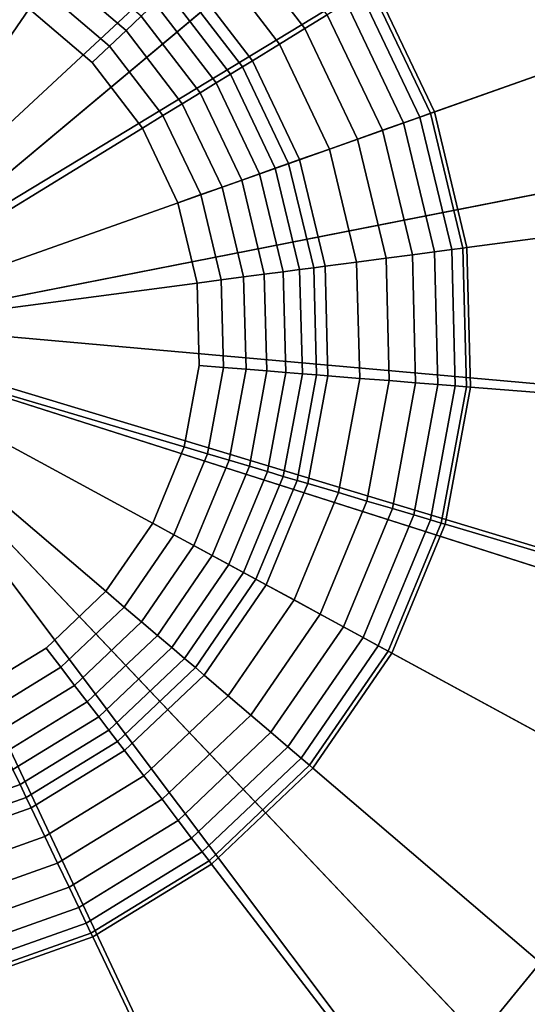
# Model space of a CAD drawing. Extents: x -43.1 to 43.1, y -41.3 to 41.3.
# Tile 517 of 656: x 41.794 to 42.109, y -8.053 to -7.442. Entities that reach past the tile are written whole.
import ezdxf

# ---------------------------------------------------------------- set-up
doc = ezdxf.new("R2010")
doc.units = 0
doc.layers.add('LAMP', color=7, linetype='CONTINUOUS')
doc.layers.add('LAMP_SUPPORT', color=18, linetype='CONTINUOUS')

msp = doc.modelspace()

# ---------------------------------------------------------------- linework, layer by layer
at = {"layer": 'LAMP'}
for points in [[(41.7565, -6.8868, 31.956), (41.5666, -6.8878, 31.956), (41.6655, -7.6388, 31.956), (41.9406, -6.9331, 31.956)], [(42.1074, -7.0237, 31.956), (41.9406, -6.9331, 31.956), (41.6655, -7.6388, 31.956), (42.2465, -7.1529, 31.956)], [(41.7376, -7.0429, 35.0862), (41.8835, -7.0796, 35.0862), (41.6655, -7.6388, 35.0862), (41.5871, -7.0437, 35.0862)], [(42.0157, -7.1514, 35.0862), (42.1259, -7.2538, 35.0862), (41.6655, -7.6388, 35.0862), (41.8835, -7.0796, 35.0862)], [(42.3491, -7.3127, 31.956), (42.2465, -7.1529, 31.956), (41.6655, -7.6388, 31.956), (42.4087, -7.493, 31.956)], [(42.2072, -7.3804, 35.0862), (42.2544, -7.5232, 35.0862), (41.6655, -7.6388, 35.0862), (42.1259, -7.2538, 35.0862)], [(42.4216, -7.6824, 31.956), (42.4087, -7.493, 31.956), (41.6655, -7.6388, 31.956), (42.387, -7.8691, 31.956)], [(42.2647, -7.6733, 35.0862), (42.2372, -7.8213, 35.0862), (41.6655, -7.6388, 35.0862), (42.2544, -7.5232, 35.0862)], [(41.6694, -8.3962, 31.956), (41.8577, -8.3714, 31.956), (41.6655, -7.6388, 31.956), (41.4809, -8.3734, 31.956)], [(41.6686, -8.239, 35.0862), (41.5192, -8.2209, 35.0862), (41.6655, -7.6388, 35.0862), (41.8178, -8.2193, 35.0862)], [(41.9574, -8.1632, 35.0862), (41.8178, -8.2193, 35.0862), (41.6655, -7.6388, 35.0862), (42.0786, -8.0741, 35.0862)], [(42.0338, -8.3006, 31.956), (42.1868, -8.1882, 31.956), (41.6655, -7.6388, 31.956), (41.8577, -8.3714, 31.956)], [(42.1739, -7.9577, 35.0862), (42.0786, -8.0741, 35.0862), (41.6655, -7.6388, 35.0862), (42.2372, -7.8213, 35.0862)], [(42.3071, -8.0413, 31.956), (42.387, -7.8691, 31.956), (41.6655, -7.6388, 31.956), (42.1868, -8.1882, 31.956)], [(42.2629, -8.0136, 35.0649), (42.151, -8.1504, 35.0649), (42.0786, -8.0741, 35.0862), (42.1739, -7.9577, 35.0862)]]:
    msp.add_3dface(points, dxfattribs=at)
at = {"layer": 'LAMP_SUPPORT'}
for points in [[(41.6552, -7.6147, 31.3898), (41.4375, -6.7082, 31.3898), (41.6357, -6.6821, 31.3898), (41.835, -6.6978, 31.3898)], [(41.6699, -7.6158, 31.3898), (41.6552, -7.6147, 31.3898), (41.835, -6.6978, 31.3898), (42.0266, -6.7546, 31.3898)], [(41.6699, -7.6158, 31.3898), (42.0266, -6.7546, 31.3898), (42.2023, -6.85, 31.3898), (42.3543, -6.9798, 31.3898)], [(41.678, -7.6215, 31.3898), (41.6699, -7.6158, 31.3898), (42.3543, -6.9798, 31.3898), (42.4759, -7.1383, 31.3898)], [(41.6832, -7.6299, 31.3898), (41.678, -7.6215, 31.3898), (42.4759, -7.1383, 31.3898), (42.562, -7.3187, 31.3898)], [(42.3849, -7.3815, 27.6063), (42.3157, -7.2365, 27.6063), (42.0138, -7.4215, 27.6063), (42.0511, -7.4997, 27.6063)], [(41.6832, -7.6299, 31.3898), (42.562, -7.3187, 31.3898), (42.6087, -7.5131, 31.3898), (42.6139, -7.7129, 31.3898)], [(41.9846, -7.4394, 27.3708), (41.9363, -7.3764, 27.3708), (41.9244, -7.3877, 27.2792), (41.9706, -7.448, 27.2792)], [(42.4224, -7.5376, 27.6063), (42.3849, -7.3815, 27.6063), (42.0511, -7.4997, 27.6063), (42.0713, -7.5838, 27.6063)], [(41.9706, -7.448, 27.2792), (41.9244, -7.3877, 27.2792), (41.911, -7.4004, 27.1939), (41.9549, -7.4576, 27.1939)], [(41.7996, -7.4358, 27.0496), (41.7546, -7.4114, 27.0496), (41.7054, -7.3968, 27.0496), (41.6607, -7.6379, 27.0496)], [(41.8691, -7.4402, 27.0662), (41.8234, -7.4012, 27.0662), (41.8161, -7.4119, 27.0573), (41.8597, -7.4491, 27.0573)], [(41.9549, -7.4576, 27.1939), (41.911, -7.4004, 27.1939), (41.8967, -7.414, 27.1249), (41.9381, -7.4679, 27.1249)], [(41.8597, -7.4491, 27.0573), (41.8161, -7.4119, 27.0573), (41.8081, -7.4235, 27.0516), (41.8495, -7.4588, 27.0516)], [(41.9381, -7.4679, 27.1249), (41.8967, -7.414, 27.1249), (41.8915, -7.4189, 27.1077), (41.932, -7.4717, 27.1077)], [(41.932, -7.4717, 27.1077), (41.8915, -7.4189, 27.1077), (41.8851, -7.425, 27.0919), (41.9245, -7.4763, 27.0919)], [(42.0486, -7.5005, 27.5867), (42.0116, -7.4229, 27.5867), (42.0056, -7.4265, 27.5344), (42.042, -7.5029, 27.5344)], [(42.0511, -7.4997, 27.6063), (42.0138, -7.4215, 27.6063), (42.0116, -7.4229, 27.5867), (42.0486, -7.5005, 27.5867)], [(41.8495, -7.4588, 27.0516), (41.8081, -7.4235, 27.0516), (41.7996, -7.4358, 27.0496), (41.8386, -7.4691, 27.0496)], [(41.9245, -7.4763, 27.0919), (41.8851, -7.425, 27.0919), (41.8776, -7.4321, 27.0779), (41.9157, -7.4817, 27.0779)], [(42.042, -7.5029, 27.5344), (42.0056, -7.4265, 27.5344), (41.9965, -7.4321, 27.4592), (42.0319, -7.5065, 27.4592)], [(41.9157, -7.4817, 27.0779), (41.8776, -7.4321, 27.0779), (41.8691, -7.4402, 27.0662), (41.9057, -7.4878, 27.0662)], [(42.0319, -7.5065, 27.4592), (41.9965, -7.4321, 27.4592), (41.9846, -7.4394, 27.3708), (42.0188, -7.5111, 27.3708)], [(41.8698, -7.5098, 27.0496), (41.8386, -7.4691, 27.0496), (41.7996, -7.4358, 27.0496), (41.6607, -7.6379, 27.0496)], [(41.9057, -7.4878, 27.0662), (41.8691, -7.4402, 27.0662), (41.8597, -7.4491, 27.0573), (41.8946, -7.4946, 27.0573)], [(42.0188, -7.5111, 27.3708), (41.9846, -7.4394, 27.3708), (41.9706, -7.448, 27.2792), (42.0033, -7.5166, 27.2792)], [(41.8946, -7.4946, 27.0573), (41.8597, -7.4491, 27.0573), (41.8495, -7.4588, 27.0516), (41.8826, -7.5019, 27.0516)], [(42.0033, -7.5166, 27.2792), (41.9706, -7.448, 27.2792), (41.9549, -7.4576, 27.1939), (41.986, -7.5227, 27.1939)], [(41.8826, -7.5019, 27.0516), (41.8495, -7.4588, 27.0516), (41.8386, -7.4691, 27.0496), (41.8698, -7.5098, 27.0496)], [(41.986, -7.5227, 27.1939), (41.9549, -7.4576, 27.1939), (41.9381, -7.4679, 27.1249), (41.9674, -7.5293, 27.1249)], [(41.9606, -7.5317, 27.1077), (41.932, -7.4717, 27.1077), (41.9245, -7.4763, 27.0919), (41.9523, -7.5346, 27.0919)], [(41.9674, -7.5293, 27.1249), (41.9381, -7.4679, 27.1249), (41.932, -7.4717, 27.1077), (41.9606, -7.5317, 27.1077)], [(41.9523, -7.5346, 27.0919), (41.9245, -7.4763, 27.0919), (41.9157, -7.4817, 27.0779), (41.9426, -7.5381, 27.0779)], [(41.9426, -7.5381, 27.0779), (41.9157, -7.4817, 27.0779), (41.9057, -7.4878, 27.0662), (41.9315, -7.542, 27.0662)], [(41.9315, -7.542, 27.0662), (41.9057, -7.4878, 27.0662), (41.8946, -7.4946, 27.0573), (41.9193, -7.5463, 27.0573)], [(41.9193, -7.5463, 27.0573), (41.8946, -7.4946, 27.0573), (41.8826, -7.5019, 27.0516), (41.906, -7.551, 27.0516)], [(41.906, -7.551, 27.0516), (41.8826, -7.5019, 27.0516), (41.8698, -7.5098, 27.0496), (41.8918, -7.5561, 27.0496)], [(42.0687, -7.5842, 27.5867), (42.0486, -7.5005, 27.5867), (42.042, -7.5029, 27.5344), (42.0618, -7.5851, 27.5344)], [(42.0713, -7.5838, 27.6063), (42.0511, -7.4997, 27.6063), (42.0486, -7.5005, 27.5867), (42.0687, -7.5842, 27.5867)], [(42.0511, -7.5865, 27.4592), (42.0319, -7.5065, 27.4592), (42.0188, -7.5111, 27.3708), (42.0374, -7.5883, 27.3708)], [(42.0618, -7.5851, 27.5344), (42.042, -7.5029, 27.5344), (42.0319, -7.5065, 27.4592), (42.0511, -7.5865, 27.4592)], [(41.9038, -7.6059, 27.0496), (41.8918, -7.5561, 27.0496), (41.8698, -7.5098, 27.0496), (41.6607, -7.6379, 27.0496)], [(42.0374, -7.5883, 27.3708), (42.0188, -7.5111, 27.3708), (42.0033, -7.5166, 27.2792), (42.0211, -7.5905, 27.2792)], [(42.0211, -7.5905, 27.2792), (42.0033, -7.5166, 27.2792), (41.986, -7.5227, 27.1939), (42.0028, -7.5929, 27.1939)], [(42.0028, -7.5929, 27.1939), (41.986, -7.5227, 27.1939), (41.9674, -7.5293, 27.1249), (41.9832, -7.5954, 27.1249)], [(41.9762, -7.5964, 27.1077), (41.9606, -7.5317, 27.1077), (41.9523, -7.5346, 27.0919), (41.9674, -7.5975, 27.0919)], [(41.9832, -7.5954, 27.1249), (41.9674, -7.5293, 27.1249), (41.9606, -7.5317, 27.1077), (41.9762, -7.5964, 27.1077)], [(41.9572, -7.5989, 27.0779), (41.9426, -7.5381, 27.0779), (41.9315, -7.542, 27.0662), (41.9455, -7.6004, 27.0662)], [(41.9674, -7.5975, 27.0919), (41.9523, -7.5346, 27.0919), (41.9426, -7.5381, 27.0779), (41.9572, -7.5989, 27.0779)], [(42.4266, -7.6982, 27.6063), (42.4224, -7.5376, 27.6063), (42.0713, -7.5838, 27.6063), (42.0735, -7.6704, 27.6063)], [(41.9455, -7.6004, 27.0662), (41.9315, -7.542, 27.0662), (41.9193, -7.5463, 27.0573), (41.9326, -7.6021, 27.0573)], [(41.9187, -7.6039, 27.0516), (41.906, -7.551, 27.0516), (41.8918, -7.5561, 27.0496), (41.9038, -7.6059, 27.0496)], [(41.9326, -7.6021, 27.0573), (41.9193, -7.5463, 27.0573), (41.906, -7.551, 27.0516), (41.9187, -7.6039, 27.0516)], [(42.0533, -7.6688, 27.4592), (42.0511, -7.5865, 27.4592), (42.0374, -7.5883, 27.3708), (42.0394, -7.6677, 27.3708)], [(42.064, -7.6696, 27.5344), (42.0618, -7.5851, 27.5344), (42.0511, -7.5865, 27.4592), (42.0533, -7.6688, 27.4592)], [(42.0709, -7.6702, 27.5867), (42.0687, -7.5842, 27.5867), (42.0618, -7.5851, 27.5344), (42.064, -7.6696, 27.5344)], [(42.0735, -7.6704, 27.6063), (42.0713, -7.5838, 27.6063), (42.0687, -7.5842, 27.5867), (42.0709, -7.6702, 27.5867)], [(42.0047, -7.665, 27.1939), (42.0028, -7.5929, 27.1939), (41.9832, -7.5954, 27.1249), (41.985, -7.6634, 27.1249)], [(42.0231, -7.6664, 27.2792), (42.0211, -7.5905, 27.2792), (42.0028, -7.5929, 27.1939), (42.0047, -7.665, 27.1939)], [(42.0394, -7.6677, 27.3708), (42.0374, -7.5883, 27.3708), (42.0211, -7.5905, 27.2792), (42.0231, -7.6664, 27.2792)], [(41.9588, -7.6614, 27.0779), (41.9572, -7.5989, 27.0779), (41.9455, -7.6004, 27.0662), (41.9471, -7.6604, 27.0662)], [(41.9691, -7.6622, 27.0919), (41.9674, -7.5975, 27.0919), (41.9572, -7.5989, 27.0779), (41.9588, -7.6614, 27.0779)], [(41.9779, -7.6629, 27.1077), (41.9762, -7.5964, 27.1077), (41.9674, -7.5975, 27.0919), (41.9691, -7.6622, 27.0919)], [(41.985, -7.6634, 27.1249), (41.9832, -7.5954, 27.1249), (41.9762, -7.5964, 27.1077), (41.9779, -7.6629, 27.1077)], [(41.8958, -7.7075, 27.0496), (41.9051, -7.6571, 27.0496), (41.9038, -7.6059, 27.0496), (41.6607, -7.6379, 27.0496)], [(41.9201, -7.6583, 27.0516), (41.9187, -7.6039, 27.0516), (41.9038, -7.6059, 27.0496), (41.9051, -7.6571, 27.0496)], [(41.9342, -7.6594, 27.0573), (41.9326, -7.6021, 27.0573), (41.9187, -7.6039, 27.0516), (41.9201, -7.6583, 27.0516)], [(41.9471, -7.6604, 27.0662), (41.9455, -7.6004, 27.0662), (41.9326, -7.6021, 27.0573), (41.9342, -7.6594, 27.0573)], [(41.6845, -7.6398, 31.3898), (41.6832, -7.6299, 31.3898), (42.6139, -7.7129, 31.3898), (42.5775, -7.9094, 31.3898)], [(41.7663, -7.8592, 27.0496), (41.81, -7.8324, 27.0496), (41.8472, -7.7971, 27.0496), (41.6607, -7.6379, 27.0496)], [(41.8472, -7.7971, 27.0496), (41.8762, -7.7549, 27.0496), (41.8958, -7.7075, 27.0496), (41.6607, -7.6379, 27.0496)], [(41.6817, -7.6493, 31.3898), (41.6845, -7.6398, 31.3898), (42.5775, -7.9094, 31.3898), (42.501, -8.0941, 31.3898)], [(41.6753, -7.6568, 31.3898), (41.6817, -7.6493, 31.3898), (42.2428, -8.3964, 31.3898), (42.0723, -8.5009, 31.3898)], [(41.6817, -7.6493, 31.3898), (42.501, -8.0941, 31.3898), (42.3878, -8.2588, 31.3898), (42.2428, -8.3964, 31.3898)], [(41.6753, -7.6568, 31.3898), (42.0723, -8.5009, 31.3898), (41.8839, -8.5676, 31.3898), (41.6858, -8.5937, 31.3898)], [(41.9102, -7.7118, 27.0516), (41.9201, -7.6583, 27.0516), (41.9051, -7.6571, 27.0496), (41.8958, -7.7075, 27.0496)], [(41.9237, -7.7158, 27.0573), (41.9342, -7.6594, 27.0573), (41.9201, -7.6583, 27.0516), (41.9102, -7.7118, 27.0516)], [(41.9362, -7.7195, 27.0662), (41.9471, -7.6604, 27.0662), (41.9342, -7.6594, 27.0573), (41.9237, -7.7158, 27.0573)], [(41.9474, -7.7228, 27.0779), (41.9588, -7.6614, 27.0779), (41.9471, -7.6604, 27.0662), (41.9362, -7.7195, 27.0662)], [(41.9573, -7.7258, 27.0919), (41.9691, -7.6622, 27.0919), (41.9588, -7.6614, 27.0779), (41.9474, -7.7228, 27.0779)], [(41.9658, -7.7283, 27.1077), (41.9779, -7.6629, 27.1077), (41.9691, -7.6622, 27.0919), (41.9573, -7.7258, 27.0919)], [(41.9726, -7.7303, 27.1249), (41.985, -7.6634, 27.1249), (41.9779, -7.6629, 27.1077), (41.9658, -7.7283, 27.1077)], [(41.9916, -7.7359, 27.1939), (42.0047, -7.665, 27.1939), (41.985, -7.6634, 27.1249), (41.9726, -7.7303, 27.1249)], [(42.0092, -7.7411, 27.2792), (42.0231, -7.6664, 27.2792), (42.0047, -7.665, 27.1939), (41.9916, -7.7359, 27.1939)], [(42.025, -7.7458, 27.3708), (42.0394, -7.6677, 27.3708), (42.0231, -7.6664, 27.2792), (42.0092, -7.7411, 27.2792)], [(42.0383, -7.7497, 27.4592), (42.0533, -7.6688, 27.4592), (42.0394, -7.6677, 27.3708), (42.025, -7.7458, 27.3708)], [(42.0486, -7.7528, 27.5344), (42.064, -7.6696, 27.5344), (42.0533, -7.6688, 27.4592), (42.0383, -7.7497, 27.4592)], [(42.0552, -7.7548, 27.5867), (42.0709, -7.6702, 27.5867), (42.064, -7.6696, 27.5344), (42.0486, -7.7528, 27.5344)], [(42.0578, -7.7555, 27.6063), (42.0735, -7.6704, 27.6063), (42.0709, -7.6702, 27.5867), (42.0552, -7.7548, 27.5867)], [(42.3973, -7.8561, 27.6063), (42.4266, -7.6982, 27.6063), (42.0735, -7.6704, 27.6063), (42.0578, -7.7555, 27.6063)], [(41.8894, -7.762, 27.0516), (41.9102, -7.7118, 27.0516), (41.8958, -7.7075, 27.0496), (41.8762, -7.7549, 27.0496)], [(41.9018, -7.7688, 27.0573), (41.9237, -7.7158, 27.0573), (41.9102, -7.7118, 27.0516), (41.8894, -7.762, 27.0516)], [(41.9132, -7.775, 27.0662), (41.9362, -7.7195, 27.0662), (41.9237, -7.7158, 27.0573), (41.9018, -7.7688, 27.0573)], [(41.9235, -7.7806, 27.0779), (41.9474, -7.7228, 27.0779), (41.9362, -7.7195, 27.0662), (41.9132, -7.775, 27.0662)], [(41.9326, -7.7855, 27.0919), (41.9573, -7.7258, 27.0919), (41.9474, -7.7228, 27.0779), (41.9235, -7.7806, 27.0779)], [(41.9403, -7.7897, 27.1077), (41.9658, -7.7283, 27.1077), (41.9573, -7.7258, 27.0919), (41.9326, -7.7855, 27.0919)], [(41.9466, -7.7931, 27.1249), (41.9726, -7.7303, 27.1249), (41.9658, -7.7283, 27.1077), (41.9403, -7.7897, 27.1077)], [(41.964, -7.8025, 27.1939), (41.9916, -7.7359, 27.1939), (41.9726, -7.7303, 27.1249), (41.9466, -7.7931, 27.1249)], [(41.9801, -7.8113, 27.2792), (42.0092, -7.7411, 27.2792), (41.9916, -7.7359, 27.1939), (41.964, -7.8025, 27.1939)], [(41.9946, -7.8192, 27.3708), (42.025, -7.7458, 27.3708), (42.0092, -7.7411, 27.2792), (41.9801, -7.8113, 27.2792)], [(42.0068, -7.8258, 27.4592), (42.0383, -7.7497, 27.4592), (42.025, -7.7458, 27.3708), (41.9946, -7.8192, 27.3708)], [(42.0162, -7.8309, 27.5344), (42.0486, -7.7528, 27.5344), (42.0383, -7.7497, 27.4592), (42.0068, -7.8258, 27.4592)], [(42.0223, -7.8342, 27.5867), (42.0552, -7.7548, 27.5867), (42.0486, -7.7528, 27.5344), (42.0162, -7.8309, 27.5344)], [(41.8586, -7.8069, 27.0516), (41.8894, -7.762, 27.0516), (41.8762, -7.7549, 27.0496), (41.8472, -7.7971, 27.0496)], [(42.0246, -7.8355, 27.6063), (42.0578, -7.7555, 27.6063), (42.0552, -7.7548, 27.5867), (42.0223, -7.8342, 27.5867)], [(42.3358, -8.0045, 27.6063), (42.3973, -7.8561, 27.6063), (42.0578, -7.7555, 27.6063), (42.0246, -7.8355, 27.6063)], [(41.8693, -7.816, 27.0573), (41.9018, -7.7688, 27.0573), (41.8894, -7.762, 27.0516), (41.8586, -7.8069, 27.0516)], [(41.8792, -7.8245, 27.0662), (41.9132, -7.775, 27.0662), (41.9018, -7.7688, 27.0573), (41.8693, -7.816, 27.0573)], [(41.8881, -7.8321, 27.0779), (41.9235, -7.7806, 27.0779), (41.9132, -7.775, 27.0662), (41.8792, -7.8245, 27.0662)], [(41.896, -7.8388, 27.0919), (41.9326, -7.7855, 27.0919), (41.9235, -7.7806, 27.0779), (41.8881, -7.8321, 27.0779)], [(41.9027, -7.8445, 27.1077), (41.9403, -7.7897, 27.1077), (41.9326, -7.7855, 27.0919), (41.896, -7.8388, 27.0919)], [(41.9081, -7.8492, 27.1249), (41.9466, -7.7931, 27.1249), (41.9403, -7.7897, 27.1077), (41.9027, -7.8445, 27.1077)], [(41.9231, -7.862, 27.1939), (41.964, -7.8025, 27.1939), (41.9466, -7.7931, 27.1249), (41.9081, -7.8492, 27.1249)], [(41.8191, -7.8443, 27.0516), (41.8586, -7.8069, 27.0516), (41.8472, -7.7971, 27.0496), (41.81, -7.8324, 27.0496)], [(41.8277, -7.8555, 27.0573), (41.8693, -7.816, 27.0573), (41.8586, -7.8069, 27.0516), (41.8191, -7.8443, 27.0516)], [(41.9371, -7.8739, 27.2792), (41.9801, -7.8113, 27.2792), (41.964, -7.8025, 27.1939), (41.9231, -7.862, 27.1939)], [(41.9496, -7.8846, 27.3708), (41.9946, -7.8192, 27.3708), (41.9801, -7.8113, 27.2792), (41.9371, -7.8739, 27.2792)], [(41.8356, -7.8658, 27.0662), (41.8792, -7.8245, 27.0662), (41.8693, -7.816, 27.0573), (41.8277, -7.8555, 27.0573)], [(41.9602, -7.8936, 27.4592), (42.0068, -7.8258, 27.4592), (41.9946, -7.8192, 27.3708), (41.9496, -7.8846, 27.3708)], [(41.8427, -7.8751, 27.0779), (41.8881, -7.8321, 27.0779), (41.8792, -7.8245, 27.0662), (41.8356, -7.8658, 27.0662)], [(41.9683, -7.9006, 27.5344), (42.0162, -7.8309, 27.5344), (42.0068, -7.8258, 27.4592), (41.9602, -7.8936, 27.4592)], [(41.849, -7.8833, 27.0919), (41.896, -7.8388, 27.0919), (41.8881, -7.8321, 27.0779), (41.8427, -7.8751, 27.0779)], [(41.9736, -7.9051, 27.5867), (42.0223, -7.8342, 27.5867), (42.0162, -7.8309, 27.5344), (41.9683, -7.9006, 27.5344)], [(41.7727, -7.8727, 27.0516), (41.8191, -7.8443, 27.0516), (41.81, -7.8324, 27.0496), (41.7663, -7.8592, 27.0496)], [(41.9756, -7.9068, 27.6063), (42.0246, -7.8355, 27.6063), (42.0223, -7.8342, 27.5867), (41.9736, -7.9051, 27.5867)], [(42.2449, -8.1368, 27.6063), (42.3358, -8.0045, 27.6063), (42.0246, -7.8355, 27.6063), (41.9756, -7.9068, 27.6063)], [(41.7788, -7.8854, 27.0573), (41.8277, -7.8555, 27.0573), (41.8191, -7.8443, 27.0516), (41.7727, -7.8727, 27.0516)], [(41.8544, -7.8903, 27.1077), (41.9027, -7.8445, 27.1077), (41.896, -7.8388, 27.0919), (41.849, -7.8833, 27.0919)], [(41.8587, -7.896, 27.1249), (41.9081, -7.8492, 27.1249), (41.9027, -7.8445, 27.1077), (41.8544, -7.8903, 27.1077)], [(41.8708, -7.9116, 27.1939), (41.9231, -7.862, 27.1939), (41.9081, -7.8492, 27.1249), (41.8587, -7.896, 27.1249)], [(41.7844, -7.8972, 27.0662), (41.8356, -7.8658, 27.0662), (41.8277, -7.8555, 27.0573), (41.7788, -7.8854, 27.0573)], [(41.882, -7.9262, 27.2792), (41.9371, -7.8739, 27.2792), (41.9231, -7.862, 27.1939), (41.8708, -7.9116, 27.1939)], [(41.7894, -7.9078, 27.0779), (41.8427, -7.8751, 27.0779), (41.8356, -7.8658, 27.0662), (41.7844, -7.8972, 27.0662)], [(41.7939, -7.9171, 27.0919), (41.849, -7.8833, 27.0919), (41.8427, -7.8751, 27.0779), (41.7894, -7.9078, 27.0779)], [(41.892, -7.9393, 27.3708), (41.9496, -7.8846, 27.3708), (41.9371, -7.8739, 27.2792), (41.882, -7.9262, 27.2792)], [(41.7977, -7.9251, 27.1077), (41.8544, -7.8903, 27.1077), (41.849, -7.8833, 27.0919), (41.7939, -7.9171, 27.0919)], [(41.9004, -7.9503, 27.4592), (41.9602, -7.8936, 27.4592), (41.9496, -7.8846, 27.3708), (41.892, -7.9393, 27.3708)], [(41.8008, -7.9315, 27.1249), (41.8587, -7.896, 27.1249), (41.8544, -7.8903, 27.1077), (41.7977, -7.9251, 27.1077)], [(41.8093, -7.9493, 27.1939), (41.8708, -7.9116, 27.1939), (41.8587, -7.896, 27.1249), (41.8008, -7.9315, 27.1249)], [(41.907, -7.9588, 27.5344), (41.9683, -7.9006, 27.5344), (41.9602, -7.8936, 27.4592), (41.9004, -7.9503, 27.4592)], [(41.9112, -7.9643, 27.5867), (41.9736, -7.9051, 27.5867), (41.9683, -7.9006, 27.5344), (41.907, -7.9588, 27.5344)], [(41.9128, -7.9664, 27.6063), (41.9756, -7.9068, 27.6063), (41.9736, -7.9051, 27.5867), (41.9112, -7.9643, 27.5867)], [(41.7329, -7.9387, 27.0919), (41.7939, -7.9171, 27.0919), (41.7894, -7.9078, 27.0779), (41.7305, -7.9286, 27.0779)], [(41.8172, -7.9659, 27.2792), (41.882, -7.9262, 27.2792), (41.8708, -7.9116, 27.1939), (41.8093, -7.9493, 27.1939)], [(42.1284, -8.2474, 27.6063), (42.2449, -8.1368, 27.6063), (41.9756, -7.9068, 27.6063), (41.9128, -7.9664, 27.6063)], [(41.735, -7.9473, 27.1077), (41.7977, -7.9251, 27.1077), (41.7939, -7.9171, 27.0919), (41.7329, -7.9387, 27.0919)], [(41.7367, -7.9542, 27.1249), (41.8008, -7.9315, 27.1249), (41.7977, -7.9251, 27.1077), (41.735, -7.9473, 27.1077)], [(41.8243, -7.9808, 27.3708), (41.892, -7.9393, 27.3708), (41.882, -7.9262, 27.2792), (41.8172, -7.9659, 27.2792)], [(41.7413, -7.9734, 27.1939), (41.8093, -7.9493, 27.1939), (41.8008, -7.9315, 27.1249), (41.7367, -7.9542, 27.1249)], [(41.8303, -7.9933, 27.4592), (41.9004, -7.9503, 27.4592), (41.892, -7.9393, 27.3708), (41.8243, -7.9808, 27.3708)], [(41.7456, -7.9913, 27.2792), (41.8172, -7.9659, 27.2792), (41.8093, -7.9493, 27.1939), (41.7413, -7.9734, 27.1939)], [(41.8349, -8.003, 27.5344), (41.907, -7.9588, 27.5344), (41.9004, -7.9503, 27.4592), (41.8303, -7.9933, 27.4592)], [(41.8379, -8.0093, 27.5867), (41.9112, -7.9643, 27.5867), (41.907, -7.9588, 27.5344), (41.8349, -8.003, 27.5344)], [(41.7494, -8.0073, 27.3708), (41.8243, -7.9808, 27.3708), (41.8172, -7.9659, 27.2792), (41.7456, -7.9913, 27.2792)], [(41.839, -8.0116, 27.6063), (41.9128, -7.9664, 27.6063), (41.9112, -7.9643, 27.5867), (41.8379, -8.0093, 27.5867)], [(41.9915, -8.3313, 27.6063), (42.1284, -8.2474, 27.6063), (41.9128, -7.9664, 27.6063), (41.839, -8.0116, 27.6063)], [(41.7527, -8.0208, 27.4592), (41.8303, -7.9933, 27.4592), (41.8243, -7.9808, 27.3708), (41.7494, -8.0073, 27.3708)], [(41.7552, -8.0312, 27.5344), (41.8349, -8.003, 27.5344), (41.8303, -7.9933, 27.4592), (41.7527, -8.0208, 27.4592)], [(41.7568, -8.038, 27.5867), (41.8379, -8.0093, 27.5867), (41.8349, -8.003, 27.5344), (41.7552, -8.0312, 27.5344)], [(41.7574, -8.0405, 27.6063), (41.839, -8.0116, 27.6063), (41.8379, -8.0093, 27.5867), (41.7568, -8.038, 27.5867)], [(41.8401, -8.3849, 27.6063), (41.9915, -8.3313, 27.6063), (41.839, -8.0116, 27.6063), (41.7574, -8.0405, 27.6063)], [(41.6808, -8.4058, 27.6063), (41.8401, -8.3849, 27.6063), (41.7574, -8.0405, 27.6063), (41.6716, -8.0518, 27.6063)]]:
    msp.add_3dface(points, dxfattribs=at)

doc.saveas('drawing.dxf')
